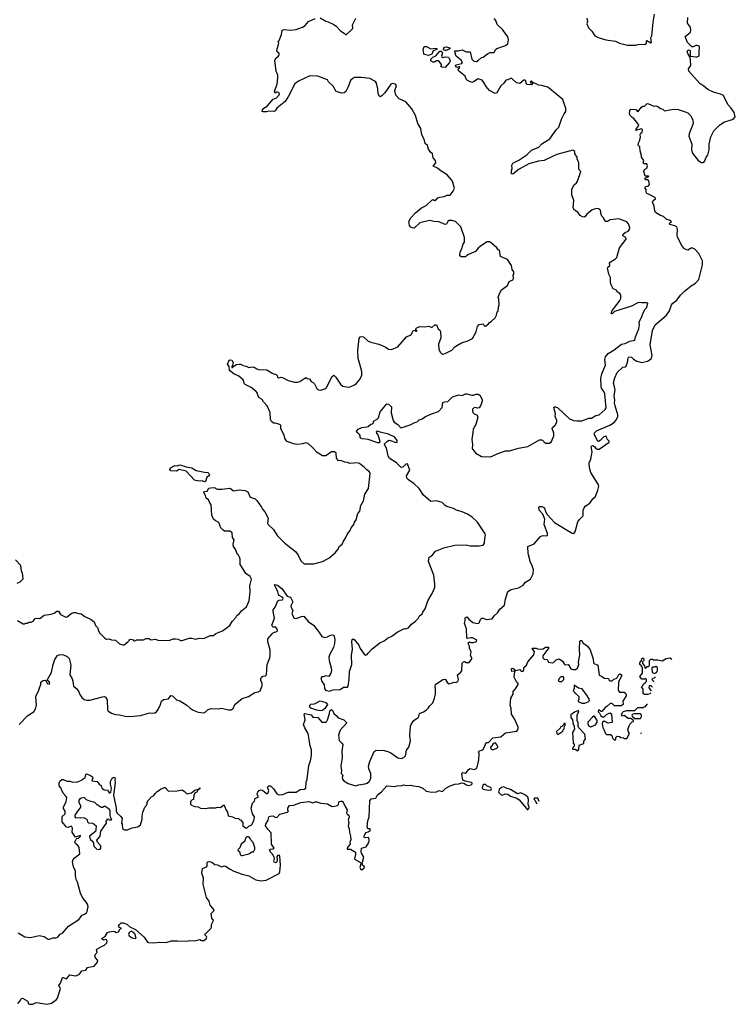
# Model space of a CAD drawing. Extents: x 1933546 to 2138868, y 524910 to 667279.
# Tile 417 of 466: x 2129952 to 2138868, y 566960 to 579228. Entities that reach past the tile are written whole.
import ezdxf

# ---------------------------------------------------------------- set-up
doc = ezdxf.new("R2010")
doc.units = 0

msp = doc.modelspace()

# ---------------------------------------------------------------- linework, layer by layer
at = {"layer": '0CON10XD'}
for points in [[(2137019, 579245), (2137025, 579205), (2137020, 579175), (2137041, 579125), (2137082, 579085), (2137120, 579025), (2137158, 579005), (2137255, 578978), (2137375, 578960), (2137425, 578937), (2137525, 578909), (2137625, 578909), (2137655, 578920), (2137745, 578922), (2137760, 578935), (2137760, 578965), (2137765, 578968), (2137815, 578938), (2137822, 578945), (2137817, 579003), (2137827, 579027), (2137843, 579195), (2137863, 579295)], [(2134190, 574935), (2134171, 575005), (2134166, 575105), (2134181, 575255), (2134195, 575276), (2134215, 575281), (2134235, 575276), (2134295, 575224), (2134325, 575208), (2134425, 575184), (2134505, 575151), (2134545, 575123), (2134585, 575120), (2134665, 575152), (2134772, 575278), (2134818, 575295), (2134828, 575305), (2134855, 575352), (2134875, 575360), (2134890, 575345), (2134900, 575345), (2134900, 575355), (2134888, 575368), (2134893, 575385), (2134935, 575404), (2134995, 575401), (2135049, 575409), (2135085, 575393), (2135125, 575426), (2135145, 575424), (2135164, 575374), (2135185, 575360), (2135193, 575343), (2135198, 575265), (2135168, 575185), (2135174, 575124), (2135192, 575085), (2135215, 575060), (2135225, 575060), (2135255, 575068), (2135335, 575112), (2135375, 575152), (2135406, 575174), (2135455, 575200), (2135535, 575227), (2135594, 575256), (2135641, 575339), (2135658, 575405), (2135675, 575428), (2135725, 575440), (2135740, 575415), (2135755, 575408), (2135795, 575440), (2135804, 575456), (2135825, 575468), (2135875, 575512), (2135893, 575545), (2135903, 575587), (2135912, 575598), (2135918, 575652), (2135928, 575675), (2135922, 575745), (2135913, 575765), (2135930, 575815), (2135957, 575863), (2136030, 575915), (2136050, 575965), (2136098, 575985), (2136106, 576004), (2136100, 576045), (2136110, 576055), (2136110, 576085), (2136090, 576115), (2136080, 576165), (2136028, 576238), (2135942, 576275), (2135930, 576355), (2135915, 576360), (2135898, 576385), (2135830, 576445), (2135805, 576458), (2135775, 576458), (2135692, 576405), (2135665, 576381), (2135632, 576338), (2135545, 576304), (2135522, 576288), (2135505, 576274), (2135475, 576271), (2135453, 576273), (2135437, 576287), (2135439, 576335), (2135458, 576365), (2135478, 576432), (2135492, 576455), (2135493, 576515), (2135448, 576645), (2135383, 576715), (2135335, 576725), (2135305, 576724), (2135288, 576715), (2135270, 576680), (2135255, 576677), (2135175, 576707), (2135115, 576712), (2135056, 576726), (2134937, 576695), (2134865, 576632), (2134845, 576633), (2134825, 576642), (2134809, 576665), (2134799, 576715), (2134825, 576759), (2134885, 576822), (2134958, 576882), (2135016, 576914), (2135085, 576980), (2135105, 576986), (2135125, 576976), (2135135, 576978), (2135163, 577007), (2135185, 577016), (2135244, 577026), (2135275, 577040), (2135315, 577043), (2135351, 577089), (2135368, 577125), (2135348, 577205), (2135333, 577233), (2135278, 577295), (2135205, 577340), (2135159, 577379), (2135104, 577404), (2135136, 577445), (2135133, 577475), (2135104, 577505), (2135097, 577555), (2135071, 577575), (2135044, 577615), (2135035, 577660), (2135003, 577685), (2134990, 577740), (2134961, 577795), (2134952, 577872), (2134913, 577935), (2134882, 578032), (2134839, 578115), (2134765, 578205), (2134682, 578242), (2134639, 578289), (2134628, 578345), (2134646, 578405), (2134635, 578426), (2134596, 578434), (2134576, 578424), (2134503, 578317), (2134465, 578277), (2134445, 578268), (2134434, 578274), (2134417, 578305), (2134414, 578365), (2134398, 578438), (2134385, 578457), (2134315, 578494), (2134205, 578509), (2134125, 578506), (2134105, 578500), (2134072, 578468), (2134045, 578390), (2134015, 578332), (2133995, 578317), (2133965, 578310), (2133895, 578333), (2133859, 578399), (2133800, 578455), (2133785, 578477), (2133665, 578523), (2133565, 578530), (2133425, 578462), (2133381, 578429), (2133301, 578275), (2133260, 578210), (2133154, 578125), (2133135, 578092), (2133117, 578083), (2133055, 578086), (2133025, 578078), (2132985, 578078), (2132973, 578085), (2132979, 578105), (2132994, 578125), (2133035, 578150), (2133111, 578239), (2133151, 578255), (2133188, 578295), (2133186, 578315), (2133165, 578326), (2133147, 578323), (2133135, 578310), (2133127, 578337), (2133161, 578425), (2133169, 578505), (2133167, 578535), (2133147, 578585), (2133132, 578725), (2133147, 578753), (2133175, 578773), (2133186, 578795), (2133185, 578807), (2133158, 578825), (2133156, 578846), (2133180, 578935), (2133173, 578955), (2133183, 578967), (2133212, 579045), (2133224, 579095), (2133245, 579107), (2133325, 579098), (2133395, 579104), (2133475, 579136), (2133507, 579155), (2133550, 579205), (2133635, 579241)], [(2133695, 579250), (2133765, 579208), (2133795, 579202), (2133865, 579168), (2133896, 579146), (2133947, 579087), (2133995, 579058), (2134015, 579038), (2134025, 579041), (2134098, 579115), (2134102, 579125), (2134100, 579165), (2134138, 579245)], [(2134542, 573792), (2134521, 573891), (2134496, 573935), (2134497, 573945), (2134533, 573977), (2134555, 573987), (2134597, 573977), (2134635, 573958), (2134655, 573963), (2134655, 573986), (2134626, 574026), (2134545, 574064), (2134445, 574088), (2134415, 574100), (2134395, 574098), (2134397, 574075), (2134414, 574054), (2134428, 574018), (2134437, 573973), (2134433, 573957), (2134415, 573954), (2134295, 573996), (2134224, 574004), (2134203, 574013), (2134192, 574025), (2134192, 574045), (2134185, 574060), (2134165, 574080), (2134155, 574080), (2134150, 574095), (2134155, 574110), (2134170, 574125), (2134215, 574148), (2134277, 574153), (2134295, 574160), (2134325, 574190), (2134348, 574192), (2134360, 574205), (2134362, 574225), (2134405, 574250), (2134422, 574268), (2134445, 574340), (2134525, 574442), (2134546, 574436), (2134584, 574405), (2134581, 574331), (2134606, 574235), (2134619, 574215), (2134663, 574183), (2134695, 574147), (2134705, 574144), (2134815, 574178), (2134875, 574210), (2134905, 574219), (2134929, 574241), (2134965, 574253), (2135007, 574283), (2135075, 574314), (2135170, 574345), (2135214, 574395), (2135224, 574456), (2135244, 574466), (2135285, 574472), (2135345, 574527), (2135425, 574553), (2135465, 574546), (2135505, 574567), (2135525, 574567), (2135585, 574548), (2135605, 574548), (2135635, 574563), (2135663, 574563), (2135685, 574550), (2135713, 574495), (2135716, 574475), (2135696, 574425), (2135675, 574393), (2135655, 574387), (2135625, 574396), (2135605, 574388), (2135594, 574375), (2135592, 574355), (2135599, 574335), (2135615, 574316), (2135652, 574302), (2135661, 574275), (2135637, 574185), (2135603, 574125), (2135596, 574085), (2135586, 573995), (2135593, 573935), (2135588, 573885), (2135592, 573875), (2135635, 573828), (2135705, 573787), (2135820, 573780), (2135923, 573827), (2136005, 573854), (2136055, 573854), (2136165, 573891), (2136285, 573911), (2136428, 573992), (2136455, 573992), (2136467, 573987), (2136480, 573975), (2136485, 573960), (2136495, 573960), (2136505, 573950), (2136555, 573950), (2136577, 573973), (2136606, 574044), (2136606, 574075), (2136587, 574135), (2136590, 574145), (2136623, 574175), (2136644, 574215), (2136643, 574235), (2136622, 574285), (2136629, 574315), (2136607, 574395), (2136615, 574403), (2136626, 574406), (2136655, 574393), (2136804, 574255), (2136854, 574234), (2136895, 574228), (2136955, 574230), (2137043, 574263), (2137075, 574262), (2137130, 574295), (2137171, 574305), (2137245, 574369), (2137258, 574392), (2137241, 574565), (2137229, 574595), (2137201, 574635), (2137196, 574656), (2137192, 574755), (2137204, 574816), (2137251, 574925), (2137242, 574995), (2137249, 575025), (2137285, 575067), (2137357, 575113), (2137452, 575185), (2137495, 575192), (2137555, 575221), (2137616, 575234), (2137626, 575275), (2137667, 575375), (2137674, 575424), (2137672, 575465), (2137709, 575535), (2137714, 575556), (2137742, 575615), (2137765, 575640), (2137778, 575695), (2137765, 575700), (2137705, 575698), (2137675, 575702), (2137655, 575700), (2137575, 575660), (2137365, 575593), (2137335, 575562), (2137320, 575565), (2137332, 575605), (2137372, 575648), (2137431, 575729), (2137440, 575755), (2137442, 575795), (2137428, 575815), (2137395, 575838), (2137386, 575856), (2137346, 575876), (2137321, 575925), (2137314, 575955), (2137314, 576015), (2137292, 576055), (2137274, 576135), (2137278, 576145), (2137303, 576165), (2137301, 576195), (2137307, 576205), (2137375, 576248), (2137392, 576265), (2137424, 576386), (2137509, 576495), (2137503, 576513), (2137468, 576535), (2137470, 576555), (2137495, 576576), (2137535, 576593), (2137552, 576615), (2137554, 576635), (2137536, 576685), (2137515, 576710), (2137415, 576746), (2137307, 576733), (2137275, 576714), (2137253, 576713), (2137230, 576745), (2137230, 576755), (2137205, 576780), (2137195, 576800), (2137188, 576855), (2137162, 576872), (2137137, 576877), (2137085, 576860), (2137018, 576805), (2137000, 576780), (2136985, 576769), (2136965, 576771), (2136935, 576788), (2136905, 576828), (2136865, 576853), (2136848, 576885), (2136857, 576975), (2136833, 577045), (2136830, 577110), (2136857, 577165), (2136891, 577195), (2136903, 577217), (2136942, 577335), (2136922, 577355), (2136918, 577368), (2136917, 577445), (2136898, 577495), (2136898, 577515), (2136868, 577558), (2136867, 577587), (2136845, 577600), (2136645, 577547), (2136589, 577521), (2136485, 577474), (2136415, 577465), (2136295, 577433), (2136175, 577365), (2136095, 577303), (2136080, 577305), (2136078, 577315), (2136078, 577345), (2136086, 577375), (2136084, 577416), (2136095, 577440), (2136173, 577477), (2136269, 577545), (2136330, 577600), (2136419, 577641), (2136459, 577681), (2136559, 577745), (2136635, 577857), (2136670, 577890), (2136701, 577989), (2136734, 578056), (2136756, 578085), (2136756, 578125), (2136741, 578171), (2136720, 578235), (2136532, 578385), (2136455, 578409), (2136415, 578410), (2136385, 578430), (2136350, 578440), (2136325, 578460), (2136315, 578458), (2136313, 578445), (2136338, 578438), (2136340, 578425), (2136330, 578415), (2136275, 578418), (2136262, 578435), (2136258, 578465), (2136245, 578475), (2136234, 578475), (2136185, 578432), (2136142, 578442), (2136085, 578496), (2136075, 578497), (2136035, 578477), (2136010, 578475), (2135985, 578435), (2135947, 578405), (2135895, 578316), (2135875, 578307), (2135805, 578346), (2135765, 578395), (2135736, 578446), (2135715, 578472), (2135665, 578492), (2135605, 578452), (2135585, 578447), (2135531, 578471), (2135515, 578485), (2135502, 578522), (2135420, 578590), (2135414, 578605), (2135422, 578618), (2135432, 578625), (2135435, 578640), (2135425, 578642), (2135405, 578633), (2135395, 578637), (2135382, 578655), (2135386, 578665), (2135460, 578680), (2135469, 578695), (2135451, 578725), (2135391, 578775), (2135373, 578825), (2135375, 578839), (2135415, 578840), (2135465, 578854), (2135515, 578827), (2135565, 578829), (2135586, 578735), (2135609, 578709), (2135645, 578708), (2135663, 578717), (2135705, 578756), (2135725, 578761), (2135779, 578801), (2135815, 578817), (2135863, 578817), (2135882, 578855), (2135895, 578867), (2136005, 578905), (2136034, 578926), (2136044, 578975), (2136035, 579015), (2135967, 579107), (2135899, 579169), (2135886, 579216), (2135862, 579242)], [(2137876, 578156), (2137905, 578146), (2137935, 578119), (2137965, 578111), (2137985, 578090), (2138073, 578107), (2138145, 578111), (2138256, 578076), (2138275, 578067), (2138315, 578030), (2138341, 577975), (2138344, 577935), (2138292, 577805), (2138288, 577775), (2138328, 577675), (2138321, 577605), (2138336, 577565), (2138375, 577510), (2138405, 577474), (2138445, 577448), (2138465, 577448), (2138485, 577459), (2138507, 577515), (2138525, 577540), (2138542, 577605), (2138542, 577675), (2138562, 577768), (2138599, 577841), (2138673, 577915), (2138725, 577950), (2138830, 577985), (2138850, 577995), (2138868, 578018), (2138855, 578070), (2138818, 578125), (2138775, 578170), (2138720, 578285), (2138685, 578301), (2138595, 578326), (2138525, 578357), (2138475, 578401), (2138425, 578431), (2138290, 578585), (2138287, 578615), (2138313, 578655), (2138310, 578725), (2138307, 578757), (2138275, 578808), (2138270, 578835), (2138285, 578850), (2138304, 578845), (2138306, 578786), (2138312, 578772), (2138375, 578763), (2138394, 578766), (2138414, 578775), (2138419, 578785), (2138416, 578825), (2138423, 578885), (2138417, 578897), (2138395, 578905), (2138375, 578904), (2138345, 578888), (2138325, 578891), (2138272, 578942), (2138245, 579020), (2138309, 579071), (2138313, 579095), (2138308, 579135), (2138274, 579185), (2138277, 579255)], [(2135045, 578782), (2134995, 578792), (2134988, 578805), (2134980, 578855), (2134992, 578895), (2135022, 578895), (2135076, 578866), (2135133, 578873), (2135149, 578869), (2135150, 578855), (2135102, 578838), (2135085, 578797), (2135045, 578782)], [(2135255, 578632), (2135210, 578635), (2135200, 578645), (2135202, 578658), (2135210, 578665), (2135183, 578703), (2135165, 578713), (2135144, 578716), (2135122, 578698), (2135105, 578698), (2135073, 578715), (2135074, 578736), (2135101, 578759), (2135135, 578776), (2135186, 578834), (2135205, 578834), (2135219, 578819), (2135207, 578775), (2135211, 578761), (2135225, 578757), (2135255, 578764), (2135295, 578759), (2135304, 578745), (2135314, 578715), (2135309, 578695), (2135255, 578632)], [(2135252, 578842), (2135233, 578853), (2135235, 578872), (2135245, 578885), (2135265, 578889), (2135310, 578875), (2135312, 578865), (2135265, 578842), (2135252, 578842)], [(2130474, 569635), (2130467, 569655), (2130444, 569684), (2130442, 569715), (2130450, 569740), (2130475, 569761), (2130495, 569762), (2130545, 569741), (2130575, 569739), (2130614, 569726), (2130675, 569730), (2130730, 569755), (2130741, 569769), (2130766, 569784), (2130777, 569823), (2130785, 569830), (2130835, 569811), (2130859, 569795), (2130864, 569776), (2130851, 569755), (2130854, 569744), (2130915, 569734), (2130942, 569702), (2130966, 569685), (2130976, 569655), (2130986, 569645), (2131005, 569632), (2131047, 569627), (2131065, 569596), (2131076, 569594), (2131088, 569605), (2131094, 569655), (2131083, 569703), (2131084, 569736), (2131105, 569777), (2131117, 569787), (2131135, 569789), (2131141, 569775), (2131136, 569755), (2131140, 569725), (2131120, 569565), (2131154, 569405), (2131152, 569372), (2131164, 569345), (2131212, 569302), (2131228, 569275), (2131222, 569215), (2131230, 569205), (2131232, 569145), (2131257, 569133), (2131295, 569132), (2131305, 569138), (2131353, 569157), (2131425, 569172), (2131455, 569198), (2131477, 569265), (2131477, 569303), (2131488, 569355), (2131510, 569415), (2131530, 569435), (2131530, 569445), (2131540, 569455), (2131540, 569475), (2131550, 569485), (2131550, 569495), (2131594, 569546), (2131625, 569560), (2131638, 569585), (2131665, 569612), (2131685, 569622), (2131705, 569642), (2131755, 569660), (2131765, 569660), (2131807, 569617), (2131912, 569618), (2131975, 569632), (2132005, 569613), (2132035, 569582), (2132094, 569596), (2132135, 569628), (2132180, 569640), (2132197, 569657), (2132198, 569645), (2132170, 569630), (2132158, 569605), (2132137, 569593), (2132120, 569565), (2132118, 569512), (2132102, 569508), (2132080, 569485), (2132080, 569455), (2132092, 569442), (2132133, 569423), (2132175, 569420), (2132203, 569403), (2132265, 569398), (2132307, 569407), (2132392, 569408), (2132415, 569418), (2132455, 569412), (2132485, 569440), (2132495, 569440), (2132505, 569430), (2132525, 569378), (2132540, 569355), (2132550, 569310), (2132605, 569297), (2132635, 569280), (2132677, 569277), (2132695, 569260), (2132705, 569260), (2132730, 569225), (2132733, 569183), (2132765, 569160), (2132785, 569160), (2132805, 569180), (2132835, 569190), (2132850, 569205), (2132852, 569218), (2132870, 569245), (2132872, 569265), (2132878, 569295), (2132854, 569334), (2132836, 569405), (2132851, 569465), (2132877, 569493), (2132886, 569524), (2132926, 569545), (2132910, 569575), (2132911, 569585), (2132919, 569605), (2132935, 569623), (2132955, 569631), (2132978, 569628), (2133025, 569588), (2133039, 569585), (2133049, 569595), (2133055, 569625), (2133041, 569665), (2133055, 569683), (2133075, 569683), (2133115, 569646), (2133155, 569584), (2133172, 569572), (2133195, 569569), (2133230, 569575), (2133295, 569605), (2133396, 569605), (2133445, 569635), (2133495, 569640), (2133518, 569652), (2133522, 569728), (2133532, 569765), (2133556, 569935), (2133576, 569994), (2133589, 570065), (2133588, 570128), (2133566, 570195), (2133563, 570233), (2133547, 570335), (2133504, 570405), (2133489, 570445), (2133509, 570505), (2133497, 570575), (2133505, 570583), (2133585, 570567), (2133606, 570536), (2133665, 570533), (2133715, 570477), (2133765, 570474), (2133775, 570480), (2133786, 570504), (2133811, 570585), (2133814, 570616), (2133835, 570634), (2133854, 570615), (2133864, 570584), (2133895, 570560), (2133920, 570530), (2133989, 570505), (2134026, 570465), (2133944, 570375), (2133923, 570315), (2133932, 570245), (2133967, 570215), (2133979, 570195), (2133966, 570114), (2133971, 570035), (2133954, 569926), (2133960, 569875), (2133959, 569835), (2133976, 569815), (2133971, 569785), (2133974, 569765), (2133992, 569745), (2134045, 569711), (2134135, 569682), (2134175, 569694), (2134255, 569705), (2134280, 569715), (2134305, 569736), (2134329, 569775), (2134328, 569835), (2134300, 569895), (2134297, 569925), (2134315, 569985), (2134369, 570111), (2134395, 570125), (2134493, 570123), (2134540, 570110), (2134575, 570092), (2134665, 570032), (2134705, 570024), (2134738, 570035), (2134757, 570055), (2134773, 570125), (2134800, 570165), (2134823, 570243), (2134814, 570305), (2134821, 570425), (2134834, 570456), (2134862, 570495), (2134906, 570524), (2134919, 570535), (2134935, 570582), (2134985, 570603), (2135016, 570624), (2135046, 570654), (2135057, 570675), (2135100, 570715), (2135122, 570775), (2135134, 570826), (2135134, 570885), (2135127, 570925), (2135132, 570945), (2135222, 571005), (2135245, 571010), (2135258, 571008), (2135282, 570965), (2135305, 570953), (2135365, 570974), (2135395, 570970), (2135415, 570990), (2135419, 571005), (2135406, 571065), (2135445, 571092), (2135459, 571115), (2135465, 571210), (2135480, 571225), (2135495, 571230), (2135515, 571220), (2135552, 571218), (2135584, 571265), (2135585, 571278), (2135570, 571305), (2135576, 571356), (2135558, 571395), (2135557, 571423), (2135539, 571455), (2135541, 571465), (2135555, 571478), (2135575, 571469), (2135605, 571468), (2135645, 571479), (2135648, 571495), (2135595, 571526), (2135575, 571528), (2135535, 571516), (2135522, 571522), (2135518, 571638), (2135494, 571705), (2135501, 571739), (2135504, 571775), (2135525, 571786), (2135548, 571758), (2135598, 571718), (2135655, 571703), (2135675, 571712), (2135693, 571755), (2135711, 571769), (2135725, 571770), (2135765, 571755), (2135837, 571763), (2135862, 571798), (2135905, 571839), (2135935, 571882), (2135990, 571930), (2135998, 571955), (2135999, 571995), (2136032, 572105), (2136075, 572127), (2136165, 572148), (2136225, 572182), (2136255, 572220), (2136318, 572255), (2136350, 572325), (2136353, 572375), (2136334, 572434), (2136316, 572466), (2136286, 572575), (2136284, 572665), (2136363, 572697), (2136442, 572788), (2136470, 572800), (2136518, 572795), (2136527, 572805), (2136527, 572825), (2136487, 572937), (2136494, 573005), (2136469, 573065), (2136425, 573115), (2136419, 573155), (2136425, 573163), (2136456, 573164), (2136492, 573145), (2136499, 573109), (2136522, 573062), (2136615, 572965), (2136835, 572829), (2136855, 572827), (2136871, 572845), (2136908, 572972), (2136928, 573002), (2136974, 573046), (2136973, 573115), (2136984, 573146), (2136998, 573165), (2137055, 573202), (2137094, 573256), (2137125, 573286), (2137155, 573365), (2137166, 573415), (2137162, 573432), (2137070, 573585), (2137051, 573645), (2137048, 573705), (2137069, 573751), (2137083, 573845), (2137071, 573905), (2137076, 573915), (2137095, 573921), (2137117, 573907), (2137131, 573885), (2137145, 573876), (2137172, 573875), (2137298, 573962), (2137298, 573975), (2137273, 574003), (2137265, 574034), (2137255, 574037), (2137231, 574029), (2137185, 573985), (2137165, 573974), (2137155, 573976), (2137110, 574065), (2137115, 574080), (2137138, 574105), (2137304, 574175), (2137364, 574215), (2137390, 574245), (2137405, 574285), (2137405, 574305), (2137370, 574415), (2137362, 574455), (2137367, 574487), (2137359, 574545), (2137370, 574615), (2137350, 574705), (2137367, 574765), (2137398, 574832), (2137465, 574899), (2137497, 574903), (2137509, 574911), (2137531, 574975), (2137528, 575002), (2137542, 575028), (2137575, 575021), (2137598, 574998), (2137643, 574973), (2137705, 574956), (2137775, 574972), (2137818, 575002), (2137830, 575025), (2137832, 575045), (2137809, 575175), (2137836, 575355), (2137871, 575425), (2138013, 575545), (2138049, 575601), (2138074, 575676), (2138088, 575695), (2138139, 575735), (2138185, 575797), (2138236, 575845), (2138318, 575912), (2138371, 575945), (2138415, 575992), (2138461, 576175), (2138461, 576225), (2138412, 576315), (2138365, 576368), (2138325, 576383), (2138275, 576358), (2138234, 576374), (2138205, 576404), (2138146, 576516), (2138143, 576543), (2138149, 576615), (2138138, 576648), (2138115, 576661), (2138052, 576675), (2138048, 576685), (2138052, 576695), (2138072, 576708), (2138062, 576725), (2138016, 576736), (2137974, 576774), (2137935, 576786), (2137875, 576824), (2137864, 576845), (2137856, 576905), (2137836, 576955), (2137846, 576975), (2137872, 576995), (2137872, 577005), (2137863, 577015), (2137795, 577050), (2137765, 577060), (2137752, 577085), (2137760, 577105), (2137745, 577130), (2137744, 577146), (2137785, 577159), (2137800, 577175), (2137789, 577219), (2137775, 577231), (2137754, 577234), (2137740, 577255), (2137790, 577275), (2137785, 577280), (2137745, 577280), (2137730, 577335), (2137735, 577360), (2137765, 577378), (2137773, 577405), (2137765, 577430), (2137745, 577432), (2137735, 577428), (2137723, 577435), (2137720, 577445), (2137730, 577475), (2137698, 577515), (2137700, 577535), (2137682, 577592), (2137680, 577645), (2137660, 577665), (2137662, 577695), (2137679, 577725), (2137686, 577765), (2137684, 577796), (2137692, 577815), (2137707, 577825), (2137710, 577860), (2137695, 577868), (2137630, 577845), (2137634, 577865), (2137664, 577905), (2137665, 577918), (2137605, 577998), (2137585, 578008), (2137558, 578035), (2137552, 578055), (2137555, 578098), (2137565, 578112), (2137627, 578107), (2137655, 578080), (2137701, 578139), (2137715, 578150), (2137735, 578150), (2137768, 578182), (2137785, 578181), (2137855, 578152), (2137876, 578156)], [(2129925, 571740), (2129995, 571700), (2130015, 571700), (2130025, 571710), (2130055, 571710), (2130065, 571720), (2130095, 571720), (2130120, 571735), (2130145, 571768), (2130165, 571772), (2130202, 571768), (2130255, 571808), (2130345, 571822), (2130380, 571835), (2130415, 571858), (2130435, 571858), (2130462, 571815), (2130525, 571782), (2130545, 571787), (2130595, 571829), (2130625, 571840), (2130645, 571840), (2130685, 571828), (2130717, 571827), (2130765, 571793), (2130844, 571754), (2130878, 571725), (2130895, 571680), (2130920, 571655), (2130933, 571613), (2130950, 571585), (2131011, 571521), (2131035, 571508), (2131065, 571512), (2131095, 571502), (2131145, 571498), (2131195, 571450), (2131235, 571440), (2131255, 571440), (2131300, 571475), (2131320, 571495), (2131320, 571505), (2131335, 571510), (2131365, 571500), (2131375, 571490), (2131397, 571493), (2131405, 571500), (2131495, 571502), (2131525, 571518), (2131567, 571517), (2131585, 571500), (2131645, 571508), (2131675, 571498), (2131815, 571493), (2131865, 571512), (2131895, 571512), (2131925, 571508), (2131955, 571492), (2131975, 571492), (2132065, 571520), (2132095, 571520), (2132145, 571508), (2132187, 571523), (2132245, 571518), (2132323, 571557), (2132366, 571554), (2132395, 571578), (2132480, 571615), (2132569, 571681), (2132599, 571731), (2132645, 571780), (2132657, 571803), (2132692, 571828), (2132715, 571862), (2132776, 571914), (2132812, 571985), (2132823, 572105), (2132820, 572175), (2132842, 572255), (2132825, 572292), (2132769, 572329), (2132743, 572367), (2132698, 572438), (2132698, 572505), (2132690, 572530), (2132677, 572555), (2132664, 572565), (2132640, 572625), (2132614, 572665), (2132610, 572695), (2132626, 572745), (2132603, 572775), (2132599, 572835), (2132570, 572855), (2132505, 572856), (2132485, 572866), (2132458, 572895), (2132435, 572965), (2132387, 572987), (2132368, 573005), (2132344, 573055), (2132339, 573185), (2132318, 573215), (2132306, 573245), (2132275, 573265), (2132268, 573298), (2132247, 573335), (2132255, 573351), (2132286, 573355), (2132310, 573390), (2132335, 573396), (2132375, 573397), (2132411, 573379), (2132475, 573379), (2132565, 573389), (2132580, 573385), (2132616, 573356), (2132685, 573370), (2132762, 573362), (2132795, 573344), (2132825, 573279), (2132885, 573257), (2132907, 573237), (2132966, 573155), (2132978, 573128), (2133006, 573095), (2133046, 573015), (2133039, 572955), (2133046, 572936), (2133115, 572877), (2133160, 572800), (2133254, 572705), (2133390, 572600), (2133421, 572555), (2133454, 572484), (2133495, 572448), (2133615, 572448), (2133725, 572478), (2133805, 572518), (2133882, 572585), (2133918, 572632), (2133933, 572665), (2133969, 572691), (2133985, 572732), (2134012, 572768), (2134035, 572822), (2134068, 572862), (2134082, 572895), (2134114, 572936), (2134125, 572968), (2134144, 572996), (2134163, 573075), (2134188, 573105), (2134204, 573175), (2134236, 573234), (2134252, 573318), (2134297, 573385), (2134318, 573575), (2134312, 573595), (2134278, 573618), (2134250, 573650), (2134187, 573697), (2134155, 573706), (2134065, 573699), (2134035, 573711), (2134003, 573713), (2133955, 573735), (2133922, 573732), (2133899, 573765), (2133897, 573825), (2133875, 573843), (2133835, 573844), (2133765, 573794), (2133725, 573793), (2133660, 573835), (2133605, 573895), (2133545, 573946), (2133515, 573954), (2133475, 573941), (2133415, 573936), (2133365, 573944), (2133284, 573974), (2133261, 574001), (2133248, 574048), (2133206, 574135), (2133206, 574175), (2133180, 574190), (2133135, 574202), (2133115, 574201), (2133090, 574220), (2133078, 574245), (2133072, 574335), (2133037, 574415), (2132988, 574465), (2132971, 574495), (2132936, 574516), (2132919, 574545), (2132913, 574575), (2132895, 574601), (2132835, 574644), (2132761, 574681), (2132749, 574695), (2132743, 574725), (2132731, 574745), (2132683, 574785), (2132618, 574815), (2132566, 574855), (2132563, 574905), (2132541, 574935), (2132562, 574985), (2132575, 574989), (2132595, 574984), (2132610, 574955), (2132609, 574931), (2132593, 574905), (2132595, 574893), (2132605, 574893), (2132613, 574907), (2132655, 574932), (2132685, 574936), (2132705, 574934), (2132735, 574918), (2132775, 574911), (2132806, 574896), (2132849, 574901), (2132875, 574900), (2132907, 574877), (2132929, 574869), (2133033, 574865), (2133105, 574819), (2133148, 574808), (2133159, 574795), (2133164, 574774), (2133175, 574766), (2133205, 574772), (2133228, 574768), (2133295, 574731), (2133375, 574710), (2133415, 574711), (2133442, 574718), (2133515, 574770), (2133535, 574757), (2133561, 574751), (2133585, 574720), (2133614, 574704), (2133625, 574692), (2133657, 574625), (2133675, 574614), (2133705, 574612), (2133753, 574627), (2133775, 574646), (2133847, 574783), (2133865, 574797), (2133890, 574775), (2133947, 574685), (2133980, 574660), (2134045, 574651), (2134070, 574655), (2134125, 574678), (2134145, 574692), (2134185, 574742), (2134214, 574795), (2134214, 574845), (2134190, 574935)], [(2129945, 570447), (2130055, 570560), (2130130, 570610), (2130154, 570655), (2130160, 570685), (2130152, 570795), (2130192, 570875), (2130197, 570905), (2130214, 570945), (2130216, 570975), (2130245, 570996), (2130269, 570999), (2130282, 570992), (2130296, 570955), (2130325, 570949), (2130327, 570967), (2130315, 570986), (2130300, 570995), (2130298, 571005), (2130349, 571095), (2130367, 571195), (2130390, 571255), (2130423, 571305), (2130442, 571315), (2130465, 571320), (2130496, 571316), (2130545, 571293), (2130569, 571269), (2130588, 571185), (2130577, 571065), (2130606, 571016), (2130612, 570988), (2130622, 570922), (2130658, 570895), (2130688, 570855), (2130701, 570821), (2130725, 570783), (2130755, 570759), (2130785, 570749), (2130825, 570748), (2130985, 570792), (2131005, 570793), (2131022, 570785), (2131040, 570755), (2131044, 570635), (2131050, 570615), (2131096, 570586), (2131145, 570569), (2131197, 570567), (2131265, 570551), (2131324, 570546), (2131455, 570560), (2131575, 570593), (2131607, 570587), (2131635, 570590), (2131655, 570602), (2131678, 570635), (2131706, 570695), (2131718, 570735), (2131745, 570757), (2131805, 570768), (2131836, 570806), (2131855, 570802), (2131905, 570753), (2131945, 570740), (2132035, 570687), (2132075, 570648), (2132115, 570623), (2132175, 570600), (2132245, 570592), (2132260, 570595), (2132300, 570635), (2132337, 570647), (2132425, 570640), (2132465, 570650), (2132555, 570630), (2132585, 570630), (2132613, 570647), (2132632, 570695), (2132725, 570772), (2132804, 570796), (2132880, 570845), (2132925, 570852), (2132946, 570864), (2132974, 570926), (2132974, 570955), (2132958, 570995), (2132958, 571015), (2132966, 571034), (2132981, 571049), (2133015, 571054), (2133026, 571065), (2133036, 571195), (2133069, 571275), (2133074, 571305), (2133074, 571375), (2133043, 571475), (2133044, 571515), (2133100, 571580), (2133115, 571591), (2133155, 571603), (2133164, 571615), (2133160, 571635), (2133145, 571659), (2133105, 571660), (2133094, 571685), (2133127, 571773), (2133108, 571855), (2133112, 571875), (2133135, 571910), (2133170, 571985), (2133185, 571996), (2133225, 572001), (2133236, 572015), (2133230, 572030), (2133184, 572054), (2133176, 572065), (2133169, 572099), (2133127, 572185), (2133135, 572190), (2133165, 572181), (2133222, 572135), (2133286, 572046), (2133324, 572034), (2133335, 572017), (2133353, 571975), (2133332, 571925), (2133334, 571905), (2133355, 571865), (2133341, 571825), (2133370, 571770), (2133395, 571765), (2133465, 571792), (2133494, 571794), (2133545, 571730), (2133614, 571685), (2133676, 571605), (2133715, 571543), (2133755, 571532), (2133785, 571538), (2133817, 571553), (2133845, 571563), (2133865, 571558), (2133880, 571505), (2133876, 571455), (2133861, 571405), (2133815, 571323), (2133804, 571285), (2133806, 571245), (2133834, 571154), (2133836, 571115), (2133830, 571085), (2133805, 571044), (2133765, 571052), (2133735, 571040), (2133715, 571041), (2133705, 571025), (2133715, 570983), (2133746, 570945), (2133750, 570895), (2133762, 570875), (2133775, 570868), (2133813, 570863), (2133855, 570878), (2133945, 570882), (2133985, 570910), (2134035, 570912), (2134045, 570922), (2134058, 571005), (2134062, 571108), (2134092, 571195), (2134084, 571305), (2134097, 571385), (2134090, 571475), (2134093, 571505), (2134105, 571512), (2134125, 571502), (2134176, 571436), (2134195, 571393), (2134245, 571322), (2134265, 571308), (2134283, 571317), (2134292, 571335), (2134345, 571388), (2134438, 571465), (2134495, 571490), (2134535, 571522), (2134590, 571545), (2134655, 571598), (2134745, 571642), (2134765, 571640), (2134795, 571650), (2134835, 571698), (2134885, 571732), (2134918, 571765), (2134935, 571798), (2134966, 571824), (2134974, 571846), (2135005, 571888), (2135039, 571985), (2135091, 572079), (2135124, 572155), (2135126, 572194), (2135110, 572305), (2135047, 572475), (2135055, 572530), (2135085, 572548), (2135134, 572606), (2135235, 572647), (2135375, 572680), (2135515, 572683), (2135565, 572672), (2135675, 572672), (2135725, 572682), (2135742, 572705), (2135747, 572765), (2135757, 572805), (2135752, 572822), (2135655, 572968), (2135585, 573033), (2135532, 573065), (2135465, 573096), (2135395, 573116), (2135355, 573138), (2135275, 573162), (2135254, 573175), (2135215, 573213), (2135145, 573232), (2135074, 573224), (2134984, 573305), (2134928, 573388), (2134866, 573446), (2134795, 573493), (2134776, 573515), (2134770, 573545), (2134811, 573615), (2134785, 573692), (2134765, 573689), (2134725, 573651), (2134705, 573650), (2134647, 573705), (2134556, 573765), (2134542, 573792)], [(2132255, 573471), (2132225, 573482), (2132185, 573479), (2132130, 573490), (2132025, 573602), (2131938, 573622), (2131906, 573604), (2131835, 573608), (2131823, 573625), (2131830, 573645), (2131885, 573673), (2131915, 573671), (2131945, 573681), (2132025, 573655), (2132095, 573645), (2132149, 573609), (2132255, 573588), (2132295, 573586), (2132309, 573575), (2132316, 573555), (2132305, 573540), (2132284, 573526), (2132265, 573474), (2132255, 573471)], [(2129899, 572499), (2129962, 572432), (2129970, 572355), (2129980, 572345), (2129988, 572305), (2129990, 572255), (2129955, 572220), (2129917, 572203)], [(2136496, 571335), (2136470, 571300), (2136470, 571275), (2136485, 571260), (2136522, 571255), (2136542, 571222), (2136585, 571214), (2136602, 571218), (2136635, 571253), (2136675, 571263), (2136716, 571235), (2136738, 571195), (2136755, 571190), (2136785, 571192), (2136802, 571175), (2136805, 571160), (2136819, 571139), (2136845, 571130), (2136877, 571133), (2136900, 571150), (2136918, 571195), (2136914, 571224), (2136930, 571315), (2136927, 571385), (2136932, 571485), (2136938, 571492), (2136955, 571492), (2136970, 571465), (2137025, 571421), (2137058, 571375), (2137099, 571265), (2137103, 571213), (2137115, 571200), (2137144, 571194), (2137156, 571186), (2137170, 571065), (2137180, 571055), (2137210, 571045), (2137235, 571022), (2137288, 571018), (2137292, 571002), (2137305, 570990), (2137335, 570990), (2137355, 571010), (2137385, 571020), (2137400, 571035), (2137415, 571070), (2137435, 571078), (2137450, 571065), (2137450, 571045), (2137440, 571035), (2137412, 570975), (2137410, 570875), (2137425, 570850), (2137485, 570850), (2137500, 570835), (2137507, 570817), (2137508, 570805), (2137468, 570735), (2137470, 570695), (2137445, 570680), (2137375, 570678), (2137365, 570680), (2137335, 570708), (2137307, 570707), (2137269, 570671), (2137245, 570658), (2137205, 570610), (2137195, 570610), (2137165, 570630), (2137160, 570605), (2137178, 570588), (2137194, 570554), (2137215, 570542), (2137235, 570542), (2137265, 570572), (2137305, 570592), (2137327, 570577), (2137335, 570470), (2137285, 570463), (2137234, 570486), (2137213, 570475), (2137210, 570455), (2137218, 570408), (2137232, 570385), (2137250, 570335), (2137265, 570320), (2137315, 570320), (2137328, 570308), (2137340, 570275), (2137365, 570250), (2137378, 570262), (2137380, 570285), (2137395, 570300), (2137425, 570298), (2137443, 570283), (2137475, 570278), (2137485, 570270), (2137518, 570272), (2137550, 570335), (2137538, 570355), (2137530, 570385), (2137545, 570430), (2137558, 570455), (2137585, 570480), (2137600, 570485), (2137598, 570498), (2137565, 570520), (2137535, 570522), (2137485, 570558), (2137462, 570552), (2137452, 570565), (2137462, 570595), (2137475, 570608), (2137515, 570622), (2137615, 570620), (2137655, 570660), (2137725, 570660), (2137732, 570668), (2137748, 570672), (2137772, 570698), (2137776, 570699)], [(2129929, 566971), (2129957, 567003), (2129971, 567029), (2129985, 567037), (2130044, 567005), (2130053, 566995), (2130063, 566965), (2130075, 566960), (2130115, 566961), (2130155, 566983), (2130295, 566961), (2130350, 566975), (2130412, 567018), (2130424, 567036), (2130460, 567155), (2130439, 567195), (2130461, 567225), (2130485, 567292), (2130495, 567294), (2130535, 567277), (2130575, 567326), (2130645, 567313), (2130665, 567317), (2130696, 567334), (2130725, 567375), (2130775, 567386), (2130795, 567417), (2130815, 567422), (2130878, 567435), (2130923, 567485), (2130924, 567505), (2130895, 567538), (2130889, 567565), (2130896, 567584), (2130919, 567605), (2130910, 567635), (2130914, 567645), (2130969, 567681), (2131009, 567695), (2131039, 567725), (2131042, 567745), (2131035, 567764), (2131025, 567769), (2130995, 567760), (2130976, 567775), (2130978, 567785), (2131016, 567804), (2131047, 567853), (2131067, 567865), (2131115, 567873), (2131137, 567867), (2131155, 567854), (2131183, 567865), (2131205, 567900), (2131220, 567905), (2131195, 567918), (2131184, 567934), (2131194, 567955), (2131215, 567976), (2131240, 567975), (2131285, 567959), (2131325, 567924), (2131395, 567891), (2131501, 567795), (2131545, 567734), (2131555, 567728), (2131625, 567725), (2131695, 567733), (2131775, 567728), (2131845, 567749), (2131918, 567752), (2132035, 567745), (2132067, 567753), (2132135, 567750), (2132195, 567768), (2132215, 567754), (2132246, 567754), (2132276, 567774), (2132282, 567795), (2132280, 567805), (2132260, 567825), (2132265, 567840), (2132334, 567906), (2132340, 567920), (2132340, 567955), (2132368, 568005), (2132346, 568035), (2132338, 568092), (2132372, 568125), (2132373, 568135), (2132324, 568195), (2132312, 568245), (2132281, 568291), (2132239, 568455), (2132240, 568530), (2132221, 568595), (2132228, 568652), (2132279, 568671), (2132287, 568685), (2132288, 568725), (2132296, 568735), (2132315, 568741), (2132345, 568731), (2132383, 568703), (2132415, 568699), (2132465, 568673), (2132505, 568686), (2132515, 568682), (2132575, 568645), (2132620, 568620), (2132722, 568582), (2132805, 568561), (2132892, 568512), (2132955, 568497), (2133023, 568507), (2133185, 568588), (2133195, 568610), (2133203, 568695), (2133194, 568805), (2133185, 568818), (2133164, 568815), (2133154, 568795), (2133160, 568765), (2133155, 568736), (2133145, 568723), (2133126, 568725), (2133119, 568745), (2133126, 568775), (2133123, 568793), (2133101, 568831), (2133075, 568855), (2133063, 568885), (2133076, 568894), (2133112, 568898), (2133121, 568905), (2133090, 568955), (2133086, 569096), (2133042, 569142), (2133016, 569185), (2133017, 569203), (2133046, 569254), (2133052, 569278), (2133058, 569295), (2133075, 569306), (2133105, 569310), (2133135, 569291), (2133155, 569289), (2133195, 569331), (2133288, 569352), (2133300, 569365), (2133294, 569374), (2133294, 569405), (2133315, 569436), (2133365, 569440), (2133455, 569474), (2133555, 569486), (2133605, 569470), (2133635, 569482), (2133655, 569483), (2133705, 569466), (2133785, 569457), (2133835, 569429), (2133855, 569425), (2133914, 569436), (2133926, 569454), (2133932, 569485), (2133955, 569493), (2133971, 569491), (2133980, 569485), (2134010, 569415), (2134032, 569385), (2134025, 569345), (2134031, 569331), (2134051, 569315), (2134059, 569295), (2134046, 569255), (2134052, 569225), (2134043, 569185), (2134059, 569145), (2134060, 569105), (2134075, 569055), (2134076, 569014), (2134066, 568975), (2134068, 568955), (2134045, 568927), (2134031, 568905), (2134034, 568894), (2134075, 568893), (2134135, 568855), (2134137, 568825), (2134124, 568774), (2134130, 568765), (2134198, 568725), (2134202, 568712), (2134189, 568665), (2134198, 568648), (2134215, 568636), (2134241, 568655), (2134246, 568665), (2134242, 568675), (2134224, 568695), (2134217, 568715), (2134240, 568795), (2134211, 568845), (2134206, 568865), (2134212, 568905), (2134267, 568923), (2134300, 568975), (2134306, 568995), (2134308, 569015), (2134298, 569038), (2134246, 569036), (2134243, 569045), (2134246, 569065), (2134265, 569100), (2134295, 569108), (2134320, 569125), (2134324, 569135), (2134315, 569146), (2134288, 569148), (2134283, 569173), (2134290, 569245), (2134307, 569295), (2134314, 569496), (2134331, 569519), (2134390, 569530), (2134411, 569569), (2134461, 569609), (2134525, 569680), (2134625, 569673), (2134655, 569683), (2134715, 569687), (2134735, 569693), (2134776, 569686), (2134825, 569690), (2134855, 569680), (2134925, 569673), (2134975, 569655), (2135015, 569617), (2135085, 569604), (2135145, 569608), (2135175, 569624), (2135215, 569611), (2135226, 569615), (2135262, 569655), (2135317, 569683), (2135375, 569701), (2135425, 569706), (2135455, 569720), (2135485, 569717), (2135517, 569695), (2135538, 569688), (2135577, 569693), (2135591, 569705), (2135591, 569715), (2135582, 569725), (2135501, 569741), (2135472, 569752), (2135460, 569835), (2135475, 569847), (2135505, 569840), (2135516, 569844), (2135544, 569886), (2135564, 569896), (2135615, 569887), (2135644, 569896), (2135658, 569932), (2135672, 570005), (2135678, 570085), (2135670, 570105), (2135682, 570118), (2135712, 570128), (2135725, 570140), (2135743, 570167), (2135765, 570220), (2135795, 570222), (2135848, 570282), (2135945, 570293), (2136005, 570342), (2136145, 570363), (2136156, 570374), (2136163, 570395), (2136164, 570415), (2136118, 570518), (2136079, 570575), (2136074, 570644), (2136062, 570685), (2136073, 570775), (2136102, 570825), (2136102, 570858), (2136130, 570890), (2136163, 570945), (2136162, 570955), (2136145, 570970), (2136111, 571035), (2136120, 571105), (2136115, 571110), (2136085, 571108), (2136078, 571125), (2136080, 571145), (2136095, 571148), (2136135, 571120), (2136185, 571130), (2136205, 571108), (2136225, 571112), (2136232, 571125), (2136233, 571157), (2136266, 571184), (2136282, 571225), (2136357, 571313), (2136367, 571355), (2136340, 571385), (2136338, 571395), (2136345, 571399), (2136385, 571399), (2136405, 571390), (2136455, 571383), (2136475, 571389), (2136505, 571411), (2136535, 571410), (2136542, 571405), (2136542, 571395), (2136510, 571360), (2136496, 571335)], [(2137814, 570839), (2137805, 570830), (2137775, 570822), (2137735, 570820), (2137722, 570832), (2137720, 570885), (2137700, 570915), (2137720, 570935), (2137720, 570945), (2137735, 570960), (2137750, 570965), (2137752, 570978), (2137760, 570985), (2137760, 571005), (2137748, 571018), (2137735, 571010), (2137705, 571012), (2137685, 571030), (2137680, 571045), (2137712, 571085), (2137710, 571155), (2137700, 571165), (2137698, 571178), (2137680, 571195), (2137680, 571215), (2137700, 571245), (2137705, 571270), (2137715, 571278), (2137730, 571265), (2137730, 571245), (2137712, 571228), (2137710, 571205), (2137738, 571178), (2137742, 571152), (2137755, 571150), (2137772, 571168), (2137785, 571170), (2137798, 571182), (2137800, 571245), (2137815, 571260), (2137835, 571260), (2137845, 571250), (2137905, 571250), (2137955, 571240), (2138005, 571270), (2138058, 571278), (2138076, 571261)], [(2137865, 571080), (2137872, 571088), (2137888, 571092), (2137892, 571108), (2137900, 571115), (2137900, 571155), (2137885, 571170), (2137875, 571170), (2137865, 571160), (2137835, 571160), (2137830, 571155), (2137833, 571093), (2137865, 571080)], [(2136675, 570980), (2136705, 570982), (2136730, 571005), (2136730, 571035), (2136725, 571040), (2136695, 571040), (2136670, 571015), (2136668, 571002), (2136660, 570995), (2136675, 570980)], [(2136955, 570712), (2136995, 570714), (2137035, 570730), (2137050, 570745), (2137048, 570768), (2137030, 570785), (2137025, 570800), (2136959, 570889), (2136915, 570900), (2136862, 570938), (2136860, 570895), (2136850, 570865), (2136870, 570845), (2136870, 570835), (2136885, 570830), (2136920, 570795), (2136920, 570755), (2136910, 570745), (2136912, 570732), (2136955, 570712)], [(2137836, 570911), (2137818, 570928), (2137795, 570930), (2137790, 570905), (2137821, 570866)], [(2137874, 571030), (2137865, 571030), (2137858, 571022), (2137842, 571018), (2137830, 571005), (2137852, 570982), (2137858, 570981)], [(2133705, 570618), (2133655, 570624), (2133578, 570648), (2133565, 570665), (2133567, 570685), (2133581, 570699), (2133625, 570702), (2133695, 570740), (2133752, 570725), (2133770, 570715), (2133786, 570695), (2133754, 570645), (2133725, 570621), (2133705, 570618)], [(2136905, 570120), (2136920, 570135), (2136922, 570188), (2136970, 570205), (2136980, 570215), (2136982, 570238), (2137000, 570265), (2136992, 570325), (2136920, 570405), (2136912, 570425), (2136912, 570465), (2136898, 570495), (2136898, 570565), (2136920, 570605), (2136915, 570620), (2136865, 570600), (2136820, 570565), (2136820, 570535), (2136840, 570505), (2136850, 570445), (2136860, 570435), (2136860, 570405), (2136870, 570395), (2136838, 570345), (2136850, 570215), (2136860, 570205), (2136860, 570175), (2136842, 570158), (2136840, 570145), (2136845, 570140), (2136875, 570140), (2136905, 570120)], [(2137685, 570520), (2137700, 570545), (2137700, 570565), (2137685, 570580), (2137605, 570580), (2137580, 570565), (2137582, 570552), (2137615, 570520), (2137685, 570520)], [(2136655, 570320), (2136720, 570365), (2136722, 570378), (2136737, 570393), (2136740, 570425), (2136750, 570435), (2136748, 570458), (2136732, 570458), (2136728, 570442), (2136708, 570422), (2136692, 570418), (2136688, 570402), (2136642, 570358), (2136643, 570333), (2136655, 570320)], [(2137065, 570418), (2137075, 570422), (2137125, 570442), (2137148, 570475), (2137147, 570497), (2137115, 570550), (2137105, 570550), (2137091, 570539), (2137032, 570475), (2137030, 570455), (2137038, 570435), (2137065, 570418)], [(2137698, 570337), (2137695, 570340), (2137690, 570335), (2137696, 570330)], [(2135845, 570132), (2135895, 570150), (2135908, 570165), (2135910, 570175), (2135902, 570182), (2135898, 570198), (2135875, 570220), (2135868, 570212), (2135852, 570208), (2135842, 570198), (2135838, 570182), (2135820, 570165), (2135825, 570140), (2135845, 570132)], [(2129931, 567851), (2130015, 567802), (2130085, 567791), (2130195, 567816), (2130255, 567803), (2130305, 567773), (2130325, 567770), (2130365, 567788), (2130405, 567788), (2130425, 567798), (2130455, 567832), (2130483, 567847), (2130558, 567935), (2130688, 568015), (2130730, 568070), (2130758, 568082), (2130785, 568100), (2130794, 568115), (2130805, 568180), (2130793, 568215), (2130735, 568292), (2130709, 568345), (2130672, 568482), (2130656, 568516), (2130647, 568565), (2130645, 568620), (2130621, 568671), (2130610, 568735), (2130616, 568764), (2130630, 568780), (2130702, 568835), (2130692, 568915), (2130682, 568935), (2130645, 568962), (2130640, 568985), (2130654, 569016), (2130663, 569027), (2130685, 569032), (2130710, 569055), (2130710, 569065), (2130645, 569042), (2130605, 569103), (2130608, 569155), (2130603, 569173), (2130595, 569179), (2130555, 569162), (2130536, 569166), (2130482, 569232), (2130482, 569298), (2130520, 569335), (2130517, 569367), (2130498, 569398), (2130498, 569415), (2130532, 569485), (2130537, 569535), (2130528, 569555), (2130495, 569590), (2130474, 569635)], [(2135795, 569627), (2135825, 569632), (2135832, 569645), (2135822, 569662), (2135777, 569677), (2135755, 569698), (2135732, 569698), (2135721, 569689), (2135716, 569655), (2135725, 569640), (2135795, 569627)], [(2136285, 569387), (2136295, 569398), (2136299, 569415), (2136286, 569455), (2136293, 569513), (2136285, 569540), (2136256, 569566), (2136196, 569596), (2136155, 569584), (2136067, 569637), (2136015, 569652), (2135985, 569668), (2135955, 569661), (2135928, 569635), (2135916, 569605), (2135950, 569570), (2135965, 569566), (2136002, 569582), (2136035, 569580), (2136068, 569555), (2136148, 569528), (2136176, 569506), (2136265, 569398), (2136275, 569388), (2136285, 569387)], [(2130935, 568888), (2130955, 568894), (2130964, 568905), (2130962, 568935), (2130921, 568981), (2130913, 569005), (2130954, 569056), (2130962, 569118), (2131032, 569215), (2131030, 569245), (2131040, 569255), (2131040, 569265), (2131055, 569270), (2131065, 569260), (2131095, 569260), (2131100, 569265), (2131088, 569278), (2131080, 569315), (2131077, 569375), (2131065, 569390), (2131015, 569423), (2131005, 569423), (2130985, 569410), (2130965, 569412), (2130915, 569444), (2130886, 569476), (2130825, 569489), (2130785, 569508), (2130755, 569535), (2130705, 569526), (2130690, 569505), (2130690, 569475), (2130710, 569435), (2130708, 569415), (2130663, 569355), (2130640, 569315), (2130638, 569295), (2130645, 569283), (2130715, 569288), (2130755, 569282), (2130788, 569265), (2130797, 569235), (2130810, 569220), (2130865, 569215), (2130904, 569185), (2130902, 569135), (2130896, 569115), (2130823, 569055), (2130820, 569045), (2130836, 569015), (2130869, 568985), (2130875, 568930), (2130911, 568891), (2130935, 568888)], [(2136426, 569485), (2136408, 569528), (2136365, 569530), (2136360, 569515), (2136372, 569502), (2136396, 569457)], [(2132725, 568812), (2132805, 568833), (2132845, 568858), (2132865, 568860), (2132880, 568895), (2132880, 568915), (2132860, 568975), (2132828, 569015), (2132820, 569035), (2132797, 569047), (2132783, 569047), (2132765, 569030), (2132758, 568992), (2132712, 568955), (2132695, 568910), (2132670, 568885), (2132672, 568872), (2132690, 568865), (2132700, 568825), (2132713, 568813), (2132725, 568812)], [(2131395, 567778), (2131402, 567785), (2131387, 567837), (2131345, 567870), (2131316, 567855), (2131309, 567835), (2131316, 567815), (2131355, 567788), (2131395, 567778)]]:
    msp.add_lwpolyline(points, dxfattribs=at)

doc.saveas('drawing.dxf')
